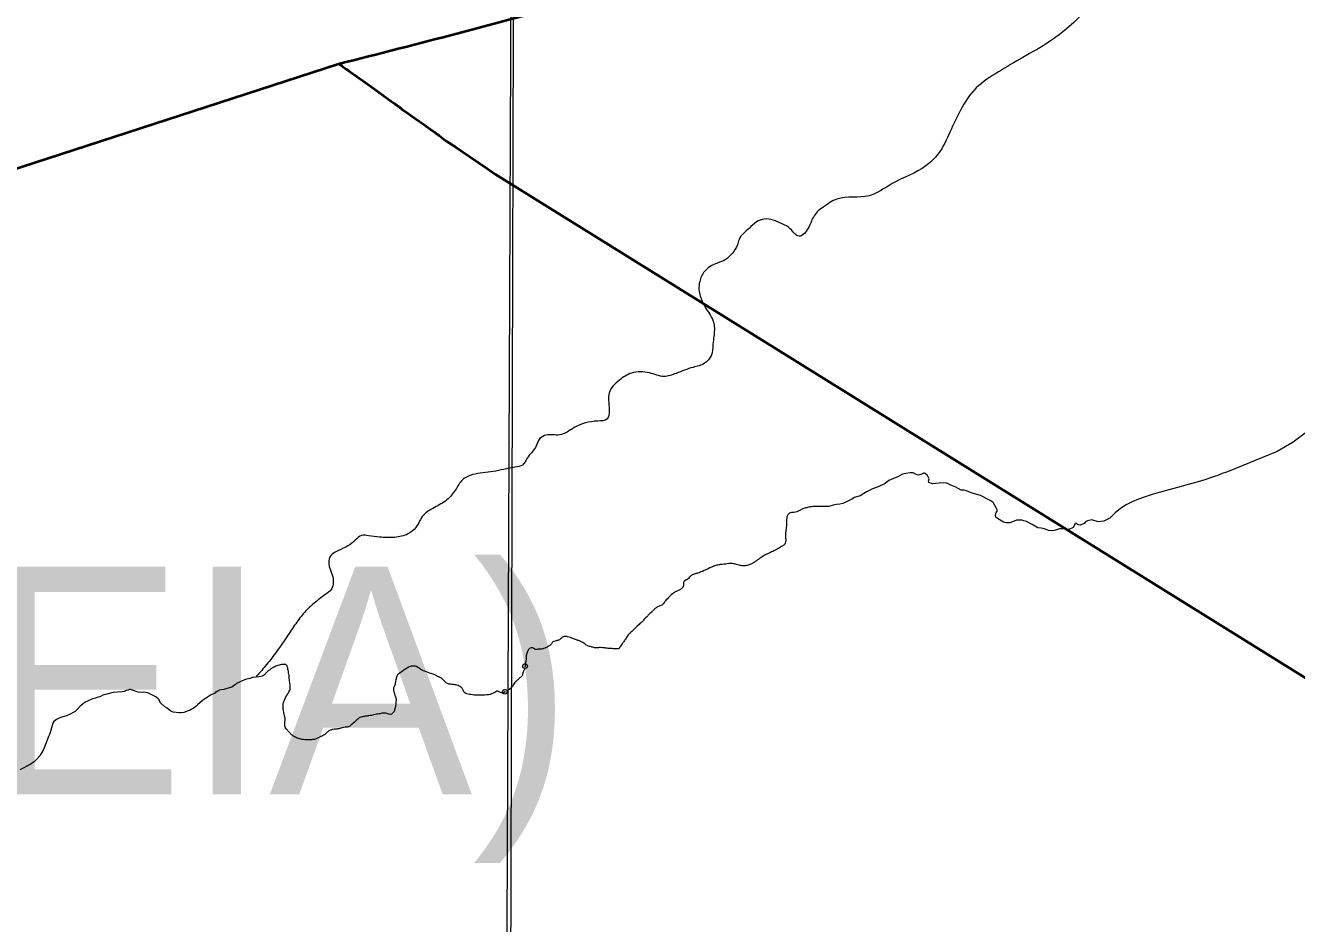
# Model space of a CAD drawing. Extents: x 553962 to 842807, y 8883888 to 9032388.
# Drawn here: x 595557 to 598348, y 8914812 to 8916783 of the extents above; entities that cross this region are included whole.
import ezdxf

# ---------------------------------------------------------------- set-up
doc = ezdxf.new("R2010")
doc.units = 0
doc.header["$LTSCALE"] = 20
doc.header["$PDMODE"] = 32
doc.header["$PDSIZE"] = 10
doc.layers.add('6', color=7, linetype='Continuous', lineweight=13)

msp = doc.modelspace()

# ---------------------------------------------------------------- linework, layer by layer
at = {"layer": '6', "lineweight": 40}
msp.add_line((590967.18, 8914985.17), (596244.29, 8916699.06), dxfattribs=at)
at = {"layer": '6'}
msp.add_line((598196.13, 8915803.32), (598191.38, 8915802.04), dxfattribs=at)
for points in [[(596655.53, 8924715.82), (596593.31, 8909930.27), (596531.66, 8896026.67)], [(598399.06, 8915912.43), (598340.54, 8915868.69), (598304.86, 8915847.93), (598196.31, 8915803.56)], [(597536.66, 8915796.46), (597536.65, 8915796.45), (597532.61, 8915800.13), (597530.99, 8915800.85), (597528.82, 8915800.31), (597522.51, 8915797.43), (597517.28, 8915796.17), (597512.95, 8915797.61), (597505.74, 8915801.39), (597499.61, 8915801.75), (597489.87, 8915800.13), (597482.29, 8915798.33), (597472.01, 8915792.39), (597462.64, 8915788.97), (597452.36, 8915784.29), (597444.24, 8915777.8), (597429.31, 8915770.36), (597424.98, 8915769.28), (597415.42, 8915765.68), (597403.88, 8915759.56), (597389.81, 8915751.1), (597377.37, 8915746.95), (597371.42, 8915743.89), (597359.34, 8915737.77), (597351.4, 8915734.17), (597345.09, 8915732.37), (597337.35, 8915731.71), (597330.06, 8915730.5), (597320.64, 8915727.77), (597299.32, 8915727.71)], [(597888.79, 8915696.26), (597884.62, 8915693.58), (597881.05, 8915690.02), (597872.42, 8915686.75), (597868.85, 8915687.04), (597866.17, 8915688.53), (597863.49, 8915690.61), (597861.7, 8915689.42), (597857.24, 8915681.69), (597847.41, 8915676.64), (597845.63, 8915676.64), (597831.63, 8915678.72), (597827.17, 8915678.42), (597818.53, 8915675.75), (597812.28, 8915673.96), (597803.35, 8915674.86), (597794.12, 8915678.13), (597786.68, 8915679.61), (597779.56, 8915680.34), (597767.06, 8915687.77), (597754.85, 8915694.91), (597749.2, 8915696.39), (597745.03, 8915697.58), (597733.12, 8915697.58), (597723.89, 8915694.02), (597718.24, 8915691.94), (597710.5, 8915691.64), (597704.24, 8915692.83), (597691.14, 8915700.85), (597687.27, 8915703.83), (597686.98, 8915708.58), (597688.17, 8915714.53), (597690.85, 8915718.99), (597688.47, 8915724.63), (597681.32, 8915736.52), (597675.07, 8915740.98), (597653.93, 8915751.39), (597635.18, 8915756.74), (597623.27, 8915761.79), (597618.33, 8915763.51), (597611.48, 8915763.21), (597604.93, 8915767.07), (597598.38, 8915770.64), (597590.34, 8915773.32), (597580.22, 8915778.67), (597573.07, 8915779.56), (597562.95, 8915778.67), (597548.37, 8915777.18), (597540.63, 8915780.15), (597539.44, 8915783.13), (597541.22, 8915787.88), (597540.03, 8915791.45), (597538.25, 8915794.42), (597537.35, 8915795.31), (597536.65, 8915796.45)], [(598196.13, 8915803.32), (598191.38, 8915802.04), (598186.38, 8915800.35), (598180.89, 8915798.28), (598174.65, 8915795.86), (598167.39, 8915793.11), (598158.86, 8915790.07), (598148.8, 8915786.78), (598137.05, 8915783.24), (598123.81, 8915779.5), (598109.39, 8915775.56), (598094.11, 8915771.45), (598078.26, 8915767.18), (598062.16, 8915762.78), (598046.12, 8915758.25), (598030.45, 8915753.63), (598015.38, 8915748.87), (598000.96, 8915743.74), (597987.15, 8915737.93), (597973.93, 8915731.16), (597961.25, 8915723.13), (597949.1, 8915713.54), (597937.44, 8915702.1)], [(597937.44, 8915702.1), (597924.54, 8915694.96), (597912.39, 8915693.64), (597898.48, 8915698.06), (597888.79, 8915696.26)], [(596056.9, 8915352.12), (596055.04, 8915351.91), (596050.4, 8915349.78), (596046.13, 8915349.49), (596042.64, 8915348.81), (596037.89, 8915347.26), (596020.84, 8915339.23), (596018.57, 8915336.76), (596017.13, 8915336.04), (596016.16, 8915335.02), (596010.18, 8915331.26), (596002, 8915328.92), (595997.12, 8915326.97), (595992.91, 8915325.63), (595987.86, 8915325.07), (595983.32, 8915324.04), (595978.98, 8915321.93), (595977.83, 8915321.03), (595975.2, 8915320.37), (595974.08, 8915318.75), (595963.73, 8915313.41), (595946.09, 8915301.3), (595934.87, 8915291.99), (595931.5, 8915288.48), (595927.56, 8915285.7), (595918.6, 8915280.41), (595914.29, 8915278.61), (595904.66, 8915275.29), (595899.77, 8915274.36), (595894.32, 8915274.37), (595881.33, 8915275.96), (595876.06, 8915278.2), (595868.25, 8915284.48), (595863.06, 8915287.94), (595854.52, 8915295.62), (595852.75, 8915297.49), (595852.03, 8915300.58), (595851.05, 8915301.16), (595850.54, 8915302.83), (595848.47, 8915305.07), (595843.15, 8915309.6), (595832.98, 8915314.6), (595827.15, 8915317.91), (595825.03, 8915318.64), (595816.23, 8915319.69), (595811.35, 8915319.33), (595804.84, 8915319.97), (595792.49, 8915324.63), (595787.96, 8915325.47), (595785.51, 8915325.51), (595782.89, 8915324.63), (595778.36, 8915323.56), (595773.64, 8915321.67), (595769.28, 8915320.48), (595759.51, 8915320.15), (595749.92, 8915318.84), (595735.95, 8915315.87), (595726.86, 8915313.19), (595721.64, 8915310.47), (595703.29, 8915304.43), (595693.52, 8915299.82), (595688.68, 8915297.99), (595684.55, 8915295.29), (595681.09, 8915291.9), (595677.26, 8915288.87), (595670.59, 8915281.61), (595666.18, 8915277.58), (595662.17, 8915275.01), (595656.53, 8915272.11), (595647.41, 8915267.98), (595642.39, 8915266.76), (595634.09, 8915264.2), (595629.42, 8915262.37), (595625.14, 8915260.03), (595619.32, 8915255.71), (595617.5, 8915252.02), (595615.67, 8915246.41), (595611.84, 8915231.75)], [(596056.9, 8915352.12), (596055.04, 8915351.91), (596050.4, 8915349.78), (596046.13, 8915349.49), (596042.64, 8915348.81), (596037.89, 8915347.26), (596020.84, 8915339.23), (596018.57, 8915336.76), (596017.13, 8915336.04), (596016.16, 8915335.02), (596010.18, 8915331.26), (596002, 8915328.92), (595997.12, 8915326.97), (595992.91, 8915325.63), (595987.86, 8915325.07), (595983.32, 8915324.04), (595978.98, 8915321.93), (595977.83, 8915321.03), (595975.2, 8915320.37), (595974.08, 8915318.75), (595963.73, 8915313.41), (595946.09, 8915301.3), (595934.87, 8915291.99), (595931.5, 8915288.48), (595927.56, 8915285.7), (595918.6, 8915280.41), (595914.29, 8915278.61), (595904.66, 8915275.29), (595899.77, 8915274.36), (595894.32, 8915274.37), (595881.33, 8915275.96), (595876.06, 8915278.2), (595868.25, 8915284.48), (595863.06, 8915287.94), (595854.52, 8915295.62), (595852.75, 8915297.49), (595852.03, 8915300.58), (595851.05, 8915301.16), (595850.54, 8915302.83), (595848.47, 8915305.07), (595843.15, 8915309.6), (595832.98, 8915314.6), (595827.15, 8915317.91), (595825.03, 8915318.64), (595816.23, 8915319.69), (595811.35, 8915319.33), (595804.84, 8915319.97), (595792.49, 8915324.63), (595787.96, 8915325.47), (595785.51, 8915325.51), (595782.89, 8915324.63), (595778.36, 8915323.56), (595773.64, 8915321.67), (595769.28, 8915320.48), (595759.51, 8915320.15), (595749.92, 8915318.84), (595735.95, 8915315.87), (595726.86, 8915313.19), (595721.64, 8915310.47), (595703.29, 8915304.43), (595693.52, 8915299.82), (595688.68, 8915297.99), (595684.55, 8915295.29), (595681.09, 8915291.9), (595677.26, 8915288.87), (595670.59, 8915281.61), (595666.18, 8915277.58), (595662.17, 8915275.01), (595656.53, 8915272.11), (595647.41, 8915267.98), (595642.39, 8915266.76), (595634.09, 8915264.2), (595629.42, 8915262.37), (595625.14, 8915260.03), (595619.32, 8915255.71), (595617.5, 8915252.02), (595615.67, 8915246.41), (595611.84, 8915231.75)], [(595611.84, 8915231.75), (595609.97, 8915227.19), (595607.65, 8915222.47), (595602.96, 8915208.51), (595600.58, 8915203.62), (595599.05, 8915198.92), (595599.05, 8915198.92), (595597.12, 8915194.21), (595591.96, 8915185.1), (595588.55, 8915180.08), (595581.05, 8915171.3), (595576.22, 8915167.11), (595567.84, 8915161.14), (595544.76, 8915149.38)], [(595611.84, 8915231.75), (595609.97, 8915227.19), (595607.65, 8915222.47), (595602.96, 8915208.51), (595600.58, 8915203.62), (595599.05, 8915198.92), (595599.05, 8915198.92), (595597.12, 8915194.21), (595591.96, 8915185.1), (595588.55, 8915180.08), (595581.05, 8915171.3), (595576.22, 8915167.11), (595567.84, 8915161.14), (595544.76, 8915149.38)]]:
    msp.add_lwpolyline(points, dxfattribs=at)
msp.add_lwpolyline([(607600.79, 8920952.39), (596639.85, 8920989.8), (596608.84, 8909934.36), (607569.77, 8909894.88)], close=True, dxfattribs=at)
at = {"layer": '6', "lineweight": 40}
for points in [[(596245.72, 8916698.74), (596251.97, 8916694.74), (596261.47, 8916687.38), (596267.37, 8916683.62), (596272.88, 8916679.26), (596284.85, 8916671.12), (596302.09, 8916658.72), (596314.97, 8916649.82), (596360.91, 8916616.37), (596367.45, 8916612.2), (596371.75, 8916608.79), (596377.72, 8916604.71), (596383.44, 8916599.92), (596399.46, 8916588.4), (596405.59, 8916584.29), (596422.06, 8916572.33), (596428.73, 8916568.13), (596444.94, 8916556.29), (596454.77, 8916549.85), (596459.85, 8916545.5), (596465.61, 8916541.63), (596476.79, 8916533.39), (596481.93, 8916528.6), (596501.91, 8916516.46), (596532.06, 8916495.51), (596570.53, 8916469.43), (596588.15, 8916457.24)], [(596588.15, 8916457.24), (598619.48, 8915193.94), (599198.66, 8914813.4)]]:
    msp.add_lwpolyline(points, dxfattribs=at)
msp.add_spline([(596244.29, 8916699.06), (596768.64, 8916837.67), (598135.32, 8917279.88), (599449.66, 8917687.17), (600558.17, 8918071.08)], degree=3, dxfattribs=at)
at = {"layer": '6'}
for points in [[(598300.46, 8917392.3), (598274.53, 8917356.39), (598210.69, 8917284.58), (598126.92, 8917178.86), (598065.08, 8917103.06), (598027.18, 8917015.29), (597957.36, 8916903.58), (597805.43, 8916747.99), (597746.91, 8916713.41), (597693.06, 8916681.5), (597644.52, 8916646.26), (597609.94, 8916597.72), (597587.33, 8916550.51), (597560.74, 8916501.3), (597534.14, 8916475.37), (597459.67, 8916436.14), (597409.14, 8916409.54), (597338.65, 8916402.23), (597308.07, 8916384.28)], [(598300.46, 8917392.3), (598274.53, 8917356.39), (598210.69, 8917284.58), (598126.92, 8917178.86), (598065.08, 8917103.06), (598027.18, 8917015.29), (597957.36, 8916903.58), (597805.43, 8916747.99), (597746.91, 8916713.41), (597693.06, 8916681.5), (597644.52, 8916646.26), (597609.94, 8916597.72), (597587.33, 8916550.51), (597560.74, 8916501.3), (597534.14, 8916475.37), (597459.67, 8916436.14), (597409.14, 8916409.54), (597338.65, 8916402.23), (597308.07, 8916384.28)], [(597308.97, 8916384.81), (597297.98, 8916376.88), (597288.73, 8916365.78), (597276.91, 8916341.01), (597267.29, 8916326.95), (597255.47, 8916320.67), (597246.23, 8916326.21), (597236.25, 8916337.31), (597218.13, 8916348.03), (597178.95, 8916358.39), (597161.95, 8916352.1), (597146.05, 8916338.05), (597123.88, 8916313.64), (597120.55, 8916302.17), (597108.35, 8916282.94), (597093.57, 8916269.26), (597076.19, 8916261.86), (597047.73, 8916243.37), (597037.38, 8916221.18), (597035.16, 8916203.43)], [(597308.97, 8916384.81), (597297.98, 8916376.88), (597288.73, 8916365.78), (597276.91, 8916341.01), (597267.29, 8916326.95), (597255.47, 8916320.67), (597246.23, 8916326.21), (597236.25, 8916337.31), (597218.13, 8916348.03), (597178.95, 8916358.39), (597161.95, 8916352.1), (597146.05, 8916338.05), (597123.88, 8916313.64), (597120.55, 8916302.17), (597108.35, 8916282.94), (597093.57, 8916269.26), (597076.19, 8916261.86), (597047.73, 8916243.37), (597037.38, 8916221.18), (597035.16, 8916203.43)], [(597035.16, 8916203.43), (597043.29, 8916176.8), (597061.04, 8916146.85), (597068.43, 8916129.47), (597068.43, 8916100.62), (597066.58, 8916083.98), (597062.52, 8916058.46), (597048.1, 8916041.82), (597022.96, 8916032.94), (596985.63, 8916019.63), (596959.02, 8916012.97), (596927.23, 8916020.74), (596887.68, 8916020.37), (596861.06, 8916004.84), (596838.52, 8915976.36), (596837.41, 8915961.94), (596838.88, 8915938.27), (596833.71, 8915919.04), (596814.12, 8915914.97), (596762, 8915900.55), (596729.47, 8915884.65), (596700.64, 8915884.28), (596686.59, 8915876.51), (596676.98, 8915857.28), (596658.5, 8915833.61), (596648.52, 8915818.45), (596631.89, 8915813.64), (596583.83, 8915804.39), (596538.74, 8915797.37), (596516.56, 8915785.9), (596501.4, 8915764.08), (596482.18, 8915741.9), (596455.2, 8915725.25), (596430.8, 8915708.24), (596414.17, 8915681.61), (596396.8, 8915667.19), (596368.34, 8915659.79), (596334.33, 8915660.16), (596310.67, 8915663.12), (596295.15, 8915663.86), (596281.1, 8915653.51), (596265.21, 8915640.93), (596244.14, 8915630.95), (596224.92, 8915615.41), (596223.07, 8915601.73), (596230.83, 8915577.43), (596228.98, 8915546.38), (596214.56, 8915533.44), (596190.91, 8915515.33), (596169.84, 8915495), (596150.62, 8915470.23), (596131.03, 8915441.4), (596105.89, 8915405.55), (596083.71, 8915377.08), (596062.64, 8915352.69)], [(597035.16, 8916203.43), (597043.29, 8916176.8), (597061.04, 8916146.85), (597068.43, 8916129.47), (597068.43, 8916100.62), (597066.58, 8916083.98), (597062.52, 8916058.46), (597048.1, 8916041.82), (597022.96, 8916032.94), (596985.63, 8916019.63), (596959.02, 8916012.97), (596927.23, 8916020.74), (596887.68, 8916020.37), (596861.06, 8916004.84), (596838.52, 8915976.36), (596837.41, 8915961.94), (596838.88, 8915938.27), (596833.71, 8915919.04), (596814.12, 8915914.97), (596762, 8915900.55), (596729.47, 8915884.65), (596700.64, 8915884.28), (596686.59, 8915876.51), (596676.98, 8915857.28), (596658.5, 8915833.61), (596648.52, 8915818.45), (596631.89, 8915813.64), (596583.83, 8915804.39), (596538.74, 8915797.37), (596516.56, 8915785.9), (596501.4, 8915764.08), (596482.18, 8915741.9), (596455.2, 8915725.25), (596430.8, 8915708.24), (596414.17, 8915681.61), (596396.8, 8915667.19), (596368.34, 8915659.79), (596334.33, 8915660.16), (596310.67, 8915663.12), (596295.15, 8915663.86), (596281.1, 8915653.51), (596265.21, 8915640.93), (596244.14, 8915630.95), (596224.92, 8915615.41), (596223.07, 8915601.73), (596230.83, 8915577.43), (596228.98, 8915546.38), (596214.56, 8915533.44), (596190.91, 8915515.33), (596169.84, 8915495), (596150.62, 8915470.23), (596131.03, 8915441.4), (596105.89, 8915405.55), (596083.71, 8915377.08), (596062.64, 8915352.69)]]:
    msp.add_spline(points, degree=3, dxfattribs=at)
for points in [[(597298.69, 8915727.71), (597286.53, 8915727.34), (597279.67, 8915726.62), (597272.2, 8915725.06), (597263.89, 8915722.54), (597256.43, 8915718.57), (597253.82, 8915717.08), (597247.68, 8915714.68), (597240.69, 8915714.56), (597236.72, 8915713.72), (597232.51, 8915711.43), (597229.74, 8915707.7), (597228.17, 8915702.18), (597228.05, 8915696.04), (597228.29, 8915688.14), (597227.33, 8915679.6), (597226.01, 8915672.75), (597225.88, 8915664.21), (597226.35, 8915652.21), (597225.51, 8915647.28), (597223.22, 8915642.83), (597218.17, 8915640.31), (597210.58, 8915635.62), (597207.31, 8915634.12)], [(597207.31, 8915634.12), (597201.29, 8915630.75), (597195.99, 8915627.87), (597184.12, 8915622.59), (597177.12, 8915619.16), (597167.44, 8915612.42), (597156.03, 8915603.97), (597150.05, 8915600.79), (597141.52, 8915598.13), (597134.77, 8915596.47), (597127.14, 8915597.87), (597115.21, 8915601.2), (597107.19, 8915602.72), (597101.21, 8915602.85), (597094.59, 8915600.82), (597087.21, 8915600.43), (597079.06, 8915599.67), (597070.79, 8915597.51), (597062.01, 8915593.44), (597040.77, 8915583.95), (597034.28, 8915581.28), (597027.28, 8915579.76), (597020.41, 8915577.47), (597015.95, 8915573.53), (597013.15, 8915569.21), (597009.46, 8915566.92), (597006.21, 8915566.27)], [(597006.67, 8915565.46), (597003.8, 8915564.71), (597001.62, 8915560.17), (597001.62, 8915556.17), (597001.62, 8915552.54), (597000.34, 8915550.36), (596999.43, 8915548.54), (596996.7, 8915546.36), (596990.52, 8915543.27), (596983.97, 8915540.36), (596975.96, 8915534.55), (596962.21, 8915521.17), (596959.3, 8915516.45), (596956.75, 8915512.63), (596954.2, 8915511.18), (596950.2, 8915509.54), (596946.2, 8915507.73), (596943.65, 8915506.82), (596941.28, 8915505), (596936.73, 8915501.19), (596934.73, 8915498.28), (596929.82, 8915494.46), (596925.82, 8915490.1), (596923.2, 8915487.41), (596920.84, 8915484.51), (596916.65, 8915482.15), (596914.65, 8915478.33), (596909.92, 8915472.88), (596906.48, 8915471.04), (596905.2, 8915469.59), (596893.73, 8915458.54)], [(596893.73, 8915458.54), (596891.12, 8915455.87), (596886.05, 8915450.85), (596881.13, 8915447.06), (596878.98, 8915444.23), (596876.73, 8915439.67), (596874.85, 8915436.89), (596869.28, 8915429.24), (596866.58, 8915425.44), (596863.99, 8915421.41), (596861.37, 8915417.56), (596860.47, 8915415.81), (596859.02, 8915415.34), (596853.58, 8915415.16), (596842, 8915415.64), (596834.9, 8915416.21), (596822.84, 8915417.82), (596816.36, 8915417.92), (596814.04, 8915417.15), (596808.94, 8915416.9), (596800.67, 8915418.83), (596793.15, 8915420.9), (596787.78, 8915423.42), (596785.78, 8915425.73), (596780.89, 8915428.53), (596774.8, 8915431.81), (596768.96, 8915434.37), (596760.27, 8915436.52), (596753.51, 8915440.26), (596748.21, 8915441.54), (596741.49, 8915442.35), (596738.97, 8915441.97)], [(596738.87, 8915441.59), (596737.79, 8915441.64), (596735.96, 8915441.09), (596733.85, 8915438.73), (596731.25, 8915436.02), (596728.05, 8915434.27), (596719.95, 8915432.09), (596714.7, 8915430.1), (596713.29, 8915428.75), (596711.93, 8915426.1), (596709.81, 8915423.67), (596704.22, 8915419.9), (596696.79, 8915416.08), (596692.45, 8915414.66), (596689.72, 8915414.14), (596686.93, 8915414.44), (596682.77, 8915414.21), (596679.71, 8915413.42), (596675.75, 8915413.59), (596674.53, 8915414.55), (596672.56, 8915416.76), (596669.01, 8915417.74), (596665.4, 8915416.55), (596662.67, 8915415.07), (596661.02, 8915412.69), (596658.14, 8915405.92), (596657.11, 8915403.75), (596656.56, 8915400.54), (596656.13, 8915393.25), (596656.06, 8915388.96), (596655.64, 8915386.44), (596654.47, 8915383.52), (596653.72, 8915379.84), (596654.07, 8915377.19)], [(596553.24, 8915313.04), (596547.92, 8915313.17), (596538.64, 8915313.92), (596524.71, 8915315.98), (596518.88, 8915320.49), (596516.81, 8915328.01), (596512.67, 8915332.33), (596501.19, 8915336.27), (596493.98, 8915337.17), (596488.71, 8915337.17), (596482.31, 8915338.86), (596476.1, 8915345.06), (596471.59, 8915349.76), (596469.14, 8915351.45), (596463.69, 8915353.71), (596460.49, 8915355.4), (596455.03, 8915358.4), (596445.88, 8915361.2), (596428.76, 8915367.59), (596423.87, 8915370.22), (596420.86, 8915373.41), (596418.6, 8915375.11), (596413.52, 8915377.17), (596406.93, 8915377.36), (596401.1, 8915376.8), (596398.28, 8915374.73), (596389.25, 8915368.91), (596386.05, 8915367.03), (596381.91, 8915364.21), (596377.2, 8915361.2), (596373.06, 8915357.82), (596370.43, 8915348.43), (596370.24, 8915345.05), (596368.17, 8915334.42), (596365.16, 8915329.35), (596364.4, 8915325.41), (596366.47, 8915319.77), (596367.98, 8915313.76), (596371.18, 8915305.87), (596370.57, 8915296.92), (596369.06, 8915284.9), (596366.43, 8915276.82), (596363.04, 8915273.44), (596360.97, 8915271.19), (596357.4, 8915271), (596347.89, 8915273.9), (596341.68, 8915274.66), (596337.17, 8915272.59), (596324.75, 8915271.09), (596313.83, 8915268.08), (596303.67, 8915267.14), (596295.39, 8915265.45), (596291.44, 8915265.45), (596285.23, 8915259.63), (596276.58, 8915251.55), (596268.2, 8915244.54), (596264.81, 8915243.03), (596259.73, 8915243.03), (596251.64, 8915241.53), (596248.25, 8915239.84), (596238.47, 8915238.34), (596232.26, 8915238.52), (596225.49, 8915236.27), (596220.97, 8915233.64), (596215.7, 8915227.82), (596210.24, 8915224.44), (596201.28, 8915220.31), (596195.45, 8915216.93), (596187.73, 8915215.62), (596178.14, 8915215.24), (596163.27, 8915215.99), (596154.24, 8915218.25), (596145.02, 8915223.32), (596140.32, 8915227.83), (596134.48, 8915233.84), (596129.97, 8915239.47), (596127.33, 8915242.29), (596126.39, 8915248.87), (596126.39, 8915253.19), (596127.89, 8915261.8), (596124.5, 8915274.76), (596121.86, 8915292.61), (596124.88, 8915301.25), (596133.34, 8915317.57), (596138.42, 8915324.34), (596138.98, 8915332.04), (596137.48, 8915340.49), (596136.16, 8915353.45), (596134.79, 8915365.98), (596132.16, 8915375.94), (596130.65, 8915379.51), (596128.77, 8915380.82), (596126.7, 8915380.82), (596119.74, 8915381.01), (596108.64, 8915377.82), (596100.17, 8915373.69), (596092.59, 8915368.5), (596086.19, 8915363.43), (596081.3, 8915357.42), (596078.67, 8915354.6), (596056.9, 8915352.12)], [(596553.24, 8915313.04), (596547.92, 8915313.17), (596538.64, 8915313.92), (596524.71, 8915315.98), (596518.88, 8915320.49), (596516.81, 8915328.01), (596512.67, 8915332.33), (596501.19, 8915336.27), (596493.98, 8915337.17), (596488.71, 8915337.17), (596482.31, 8915338.86), (596476.1, 8915345.06), (596471.59, 8915349.76), (596469.14, 8915351.45), (596463.69, 8915353.71), (596460.49, 8915355.4), (596455.03, 8915358.4), (596445.88, 8915361.2), (596428.76, 8915367.59), (596423.87, 8915370.22), (596420.86, 8915373.41), (596418.6, 8915375.11), (596413.52, 8915377.17), (596406.93, 8915377.36), (596401.1, 8915376.8), (596398.28, 8915374.73), (596389.25, 8915368.91), (596386.05, 8915367.03), (596381.91, 8915364.21), (596377.2, 8915361.2), (596373.06, 8915357.82), (596370.43, 8915348.43), (596370.24, 8915345.05), (596368.17, 8915334.42), (596365.16, 8915329.35), (596364.4, 8915325.41), (596366.47, 8915319.77), (596367.98, 8915313.76), (596371.18, 8915305.87), (596370.57, 8915296.92), (596369.06, 8915284.9), (596366.43, 8915276.82), (596363.04, 8915273.44), (596360.97, 8915271.19), (596357.4, 8915271), (596347.89, 8915273.9), (596341.68, 8915274.66), (596337.17, 8915272.59), (596324.75, 8915271.09), (596313.83, 8915268.08), (596303.67, 8915267.14), (596295.39, 8915265.45), (596291.44, 8915265.45), (596285.23, 8915259.63), (596276.58, 8915251.55), (596268.2, 8915244.54), (596264.81, 8915243.03), (596259.73, 8915243.03), (596251.64, 8915241.53), (596248.25, 8915239.84), (596238.47, 8915238.34), (596232.26, 8915238.52), (596225.49, 8915236.27), (596220.97, 8915233.64), (596215.7, 8915227.82), (596210.24, 8915224.44), (596201.28, 8915220.31), (596195.45, 8915216.93), (596187.73, 8915215.62), (596178.14, 8915215.24), (596163.27, 8915215.99), (596154.24, 8915218.25), (596145.02, 8915223.32), (596140.32, 8915227.83), (596134.48, 8915233.84), (596129.97, 8915239.47), (596127.33, 8915242.29), (596126.39, 8915248.87), (596126.39, 8915253.19), (596127.89, 8915261.8), (596124.5, 8915274.76), (596121.86, 8915292.61), (596124.88, 8915301.25), (596133.34, 8915317.57), (596138.42, 8915324.34), (596138.98, 8915332.04), (596137.48, 8915340.49), (596136.16, 8915353.45), (596134.79, 8915365.98), (596132.16, 8915375.94), (596130.65, 8915379.51), (596128.77, 8915380.82), (596126.7, 8915380.82), (596119.74, 8915381.01), (596108.64, 8915377.82), (596100.17, 8915373.69), (596092.59, 8915368.5), (596086.19, 8915363.43), (596081.3, 8915357.42), (596078.67, 8915354.6), (596056.9, 8915352.12)], [(596653.7, 8915373.37), (596653.66, 8915373.19), (596653.37, 8915371.62), (596652.33, 8915368.84), (596650.83, 8915366.47), (596648.91, 8915362.6), (596648.84, 8915359.06), (596647.47, 8915355.53), (596645.69, 8915353.3), (596642.03, 8915350.82), (596638.27, 8915347.65), (596632.18, 8915342.04), (596630.38, 8915339.57), (596627.37, 8915333.67), (596625.38, 8915330.41), (596616.9, 8915324.65)], [(596609.74, 8915320.82), (596605.85, 8915317.68), (596603.8, 8915317.75), (596596.12, 8915320.49), (596594.62, 8915322.56), (596591.8, 8915322.56), (596587.28, 8915319.17), (596584.27, 8915317.11), (596570.53, 8915313.16), (596558.55, 8915312.92), (596553.24, 8915313.04)], [(596609.74, 8915320.82), (596605.85, 8915317.68), (596603.8, 8915317.75), (596596.12, 8915320.49), (596594.62, 8915322.56), (596591.8, 8915322.56), (596587.28, 8915319.17), (596584.27, 8915317.11), (596570.53, 8915313.16), (596558.55, 8915312.92), (596553.24, 8915313.04)], [(596616.9, 8915324.65), (596616.82, 8915324.61), (596616.73, 8915324.57), (596616.65, 8915324.54)]]:
    msp.add_open_spline(points, degree=3, dxfattribs=at)
for p in [(596654.07, 8915377.19), (596609.74, 8915320.82)]:
    msp.add_point(p, dxfattribs=at)

# ---------------------------------------------------------------- texts
msp.add_text('(DELMIRO GOUVEIA)', height=500, dxfattribs=at).set_placement((590036.89, 8915095.48))

doc.saveas('drawing.dxf')
